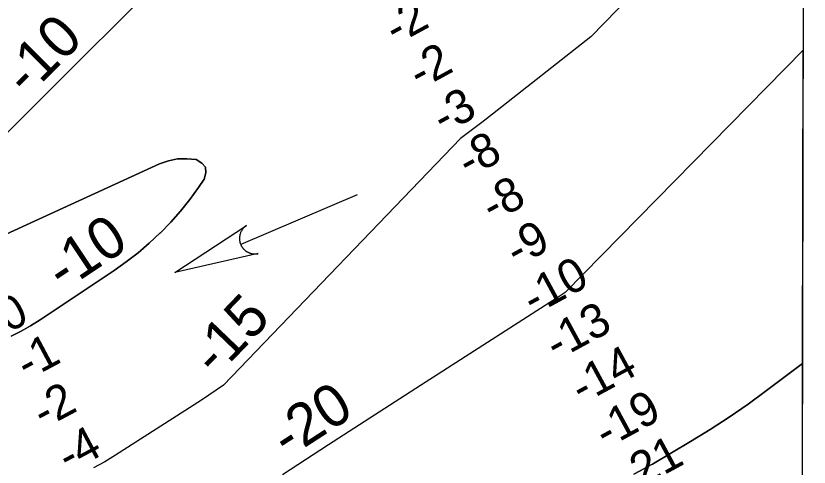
# Model space of a CAD drawing. Extents: x 3177185 to 3215018, y 812988 to 838321.
# Drawn here: x 3211232 to 3212802, y 829415 to 830307 of the extents above; entities that cross this region are included whole.
import ezdxf

# ---------------------------------------------------------------- set-up
doc = ezdxf.new("R2010")
doc.units = 0
for name, color, linetype in [('V-GRID-FRAM', 7, 'Continuous'), ('V-RIVR-RANG', 7, 'Continuous'), ('V-STRM-FLOW', 7, 'Continuous'), ('V-TOPO-DPTH', 7, 'Continuous'), ('V-TOPO-MINR', 7, 'Continuous'), ('V-TOPO-MINR-IDEN', 7, 'Continuous')]:
    doc.layers.add(name, color=color, linetype=linetype)

msp = doc.modelspace()

# ---------------------------------------------------------------- linework, layer by layer
at = {"layer": 'V-GRID-FRAM'}
msp.add_lwpolyline([(3181402.4, 836586.1), (3212801.6, 836513), (3212767.2, 818326.1), (3181352.2, 818399.3), (3181402.4, 836586.1)], dxfattribs=at)
at = {"layer": 'V-STRM-FLOW'}
msp.add_line((3211907.5, 829952.8), (3211677.1, 829854.7), dxfattribs=at)
msp.add_lwpolyline([(3211711.9, 829836.9), (3211546.9, 829799.2), (3211688.4, 829892.1), (3211685.9, 829890.3), (3211683.7, 829888.3), (3211682.9, 829887.5), (3211682.2, 829886.7), (3211681.4, 829885.7), (3211680.7, 829884.7), (3211680, 829883.9), (3211679.3, 829882.7), (3211678.5, 829881.3), (3211678.1, 829880.6), (3211677.6, 829879.6), (3211677, 829878.2), (3211676.6, 829877.1), (3211676.2, 829876), (3211675.9, 829875.2), (3211675.7, 829874.3), (3211675.4, 829873.3), (3211675.2, 829872.3), (3211675.1, 829871.3), (3211674.9, 829870.5), (3211674.8, 829869.3), (3211674.7, 829868.1), (3211674.7, 829867.2), (3211674.7, 829866.1), (3211674.7, 829865.1), (3211674.8, 829864.3), (3211674.8, 829863.6), (3211675, 829862.6), (3211675.1, 829861.6), (3211675.3, 829860.6), (3211675.5, 829859.7), (3211675.7, 829858.8), (3211676, 829857.8), (3211676.3, 829857), (3211676.6, 829855.9), (3211677.1, 829854.7), (3211677.3, 829854.3), (3211677.6, 829853.7), (3211677.9, 829853.1), (3211678.2, 829852.4), (3211678.5, 829851.8), (3211678.9, 829851.2), (3211679.3, 829850.6), (3211679.6, 829850.1), (3211680, 829849.4), (3211680.5, 829848.8), (3211680.8, 829848.4), (3211681.6, 829847.3), (3211682.1, 829846.8), (3211682.4, 829846.4), (3211682.9, 829845.8), (3211683.4, 829845.3), (3211684, 829844.7), (3211684.6, 829844.1), (3211685.3, 829843.5), (3211685.8, 829843.1), (3211686.2, 829842.8), (3211686.8, 829842.3), (3211687.3, 829841.9), (3211688, 829841.4), (3211688.7, 829841), (3211689.4, 829840.6), (3211690.3, 829840), (3211690.9, 829839.7), (3211691.6, 829839.3), (3211692.4, 829839), (3211692.9, 829838.7), (3211693.6, 829838.4), (3211694.6, 829838), (3211694.6, 829838), (3211695.2, 829837.8), (3211695.6, 829837.7), (3211696.3, 829837.5), (3211697.1, 829837.2), (3211697.8, 829837), (3211698.4, 829836.9), (3211699.1, 829836.7), (3211699.9, 829836.6), (3211700.4, 829836.5), (3211701.1, 829836.4), (3211702.1, 829836.3), (3211702.7, 829836.2), (3211703.1, 829836.2), (3211703.5, 829836.2), (3211704, 829836.1), (3211704.7, 829836.1), (3211705.3, 829836.1), (3211706, 829836.1), (3211706.6, 829836.2), (3211707.4, 829836.2), (3211707.9, 829836.2), (3211708.7, 829836.3), (3211709.6, 829836.4), (3211710.3, 829836.6), (3211710.8, 829836.6), (3211711.3, 829836.7), (3211711.7, 829836.8)], close=True, dxfattribs=at)
at = {"layer": 'V-TOPO-DPTH'}
for points in [[(3212791.3, 831075.1), (3212789.7, 830238.9), (3212319.3, 829759.7), (3212309.2, 829753.1), (3212299.1, 829746.5), (3212288.9, 829739.9), (3212032.9, 829575.9), (3211941.8, 829517.2), (3211850.7, 829458.4), (3211760, 829399.2)], [(3211063, 829923.7), (3211737.9, 830598.4)], [(3211737.9, 830598.4), (3211063, 829923.7)], [(3212788.6, 829619.4), (3212789.7, 830238.9), (3212319.3, 829759.7), (3212309.2, 829753.1), (3212299.1, 829746.5), (3212288.9, 829739.9), (3212032.9, 829575.9), (3211941.8, 829517.2), (3211850.7, 829458.4), (3211760, 829399.2)], [(3211223.1, 829673.7), (3211242.6, 829683.4), (3211261.6, 829694.2), (3211280.1, 829705.8), (3211426.5, 829803.3), (3211450.6, 829820.4), (3211474, 829838.3), (3211496.3, 829857.5), (3211518, 829877.6), (3211518.4, 829878), (3211538.6, 829899.1), (3211558, 829920.8), (3211576.2, 829943.7), (3211593.5, 829967.2), (3211605, 829983.8), (3211608.4, 829996.5), (3211607.6, 830007.5), (3211600.5, 830015.9), (3211589.2, 830022.6), (3211570.5, 830024.4), (3211552.1, 830024), (3211534.2, 830020.1), (3211516.5, 830014), (3211196.5, 829868)], [(3211196.5, 829868), (3211516.5, 830014), (3211534.2, 830020.1), (3211552.1, 830024), (3211570.5, 830024.4), (3211589.2, 830022.6), (3211600.5, 830015.9), (3211607.6, 830007.5), (3211608.4, 829996.5), (3211605, 829983.8), (3211593.5, 829967.2), (3211576.2, 829943.7), (3211558, 829920.8), (3211538.6, 829899.1), (3211518.4, 829878), (3211518, 829877.6), (3211496.3, 829857.5), (3211474, 829838.3), (3211450.6, 829820.4), (3211426.5, 829803.3), (3211280.1, 829705.8), (3211261.6, 829694.2), (3211242.6, 829683.4), (3211223.1, 829673.7)], [(3212454.6, 829400.7), (3212485.9, 829417.4), (3212487.4, 829418.2), (3212490.3, 829419.8), (3212491.8, 829420.7), (3212566.9, 829465.1), (3212605.6, 829488.8), (3212643.6, 829513.4), (3212680.8, 829539.2), (3212717.5, 829565.9), (3212788.6, 829619.4)], [(3212788.2, 829398.7), (3212788.6, 829619.4), (3212717.5, 829565.9), (3212680.8, 829539.2), (3212643.6, 829513.4), (3212605.6, 829488.8), (3212566.9, 829465.1), (3212491.8, 829420.7), (3212490.3, 829419.8), (3212487.4, 829418.2), (3212485.9, 829417.4), (3212454.6, 829400.7)]]:
    msp.add_lwpolyline(points, dxfattribs=at)
at = {"layer": 'V-TOPO-MINR'}
for points in [[(3212790.6, 830696.9), (3212369.7, 830265.5), (3212175, 830112.6), (3212154.1, 830096.3), (3212133.2, 830080.2), (3212112, 830064.3), (3211643.3, 829576.6), (3211599.5, 829547.2), (3211429.5, 829438), (3211408, 829425.1), (3211386.1, 829413)], [(3211737.9, 830598.4), (3211063, 829923.7)], [(3212789.7, 830238.9), (3212319.3, 829759.7), (3212309.2, 829753.1), (3212299.1, 829746.5), (3212288.9, 829739.9), (3212032.9, 829575.9), (3211941.8, 829517.2), (3211850.7, 829458.4), (3211760, 829399.2)], [(3211196.5, 829868), (3211516.5, 830014), (3211534.2, 830020.1), (3211552.1, 830024), (3211570.5, 830024.4), (3211589.2, 830022.6), (3211600.5, 830015.9), (3211607.6, 830007.5), (3211608.4, 829996.5), (3211605, 829983.8), (3211593.5, 829967.2), (3211576.2, 829943.7), (3211558, 829920.8), (3211538.6, 829899.1), (3211518.4, 829878), (3211518, 829877.6), (3211496.3, 829857.5), (3211474, 829838.3), (3211450.6, 829820.4), (3211426.5, 829803.3), (3211280.1, 829705.8), (3211261.6, 829694.2), (3211242.6, 829683.4), (3211223.1, 829673.7)], [(3212788.6, 829619.4), (3212717.5, 829565.9), (3212680.8, 829539.2), (3212643.6, 829513.4), (3212605.6, 829488.8), (3212566.9, 829465.1), (3212491.8, 829420.7), (3212490.3, 829419.8), (3212487.4, 829418.2), (3212485.9, 829417.4), (3212454.6, 829400.7)]]:
    msp.add_lwpolyline(points, dxfattribs=at)

# ---------------------------------------------------------------- texts
at = {"layer": 'V-RIVR-RANG'}
for s, rotation, p in [('-2', 28.5051, (3211983.9, 830248.4)), ('-2', 28.5051, (3212031.3, 830160.3)), ('-3', 28.5051, (3212078.2, 830072)), ('-8', 28.5051, (3212127.9, 829985.2)), ('-8', 28.5051, (3212175.3, 829897.1)), ('-9', 28.5051, (3212223.3, 829809.4)), ('-10', 28.5051, (3212256.3, 829713.6)), ('0', 28.0929, (3211218, 829679.5)), ('-13', 28.5051, (3212301.6, 829624.4)), ('-1', 28.0929, (3211254.6, 829585.7)), ('-14', 28.5051, (3212352, 829537.9)), ('-2', 28.0929, (3211286.8, 829489.5)), ('-19', 28.5051, (3212399.4, 829449.9)), ('-4', 28.0929, (3211336.2, 829402.5)), ('-21', 28.5051, (3212444, 829360.3))]:
    msp.add_text(s, height=67, rotation=rotation, dxfattribs=at).set_placement(p)
at = {"layer": 'V-TOPO-MINR-IDEN'}
for s, rotation, p in [('-10', 44.9932, (3211255, 830145)), ('-10', 33.6676, (3211325.7, 829761.1)), ('-15', 46.1373, (3211628.2, 829590.8)), ('-20', 32.8957, (3211770.1, 829430.9))]:
    msp.add_text(s, height=83, rotation=rotation, dxfattribs=at).set_placement(p)

doc.saveas('drawing.dxf')
